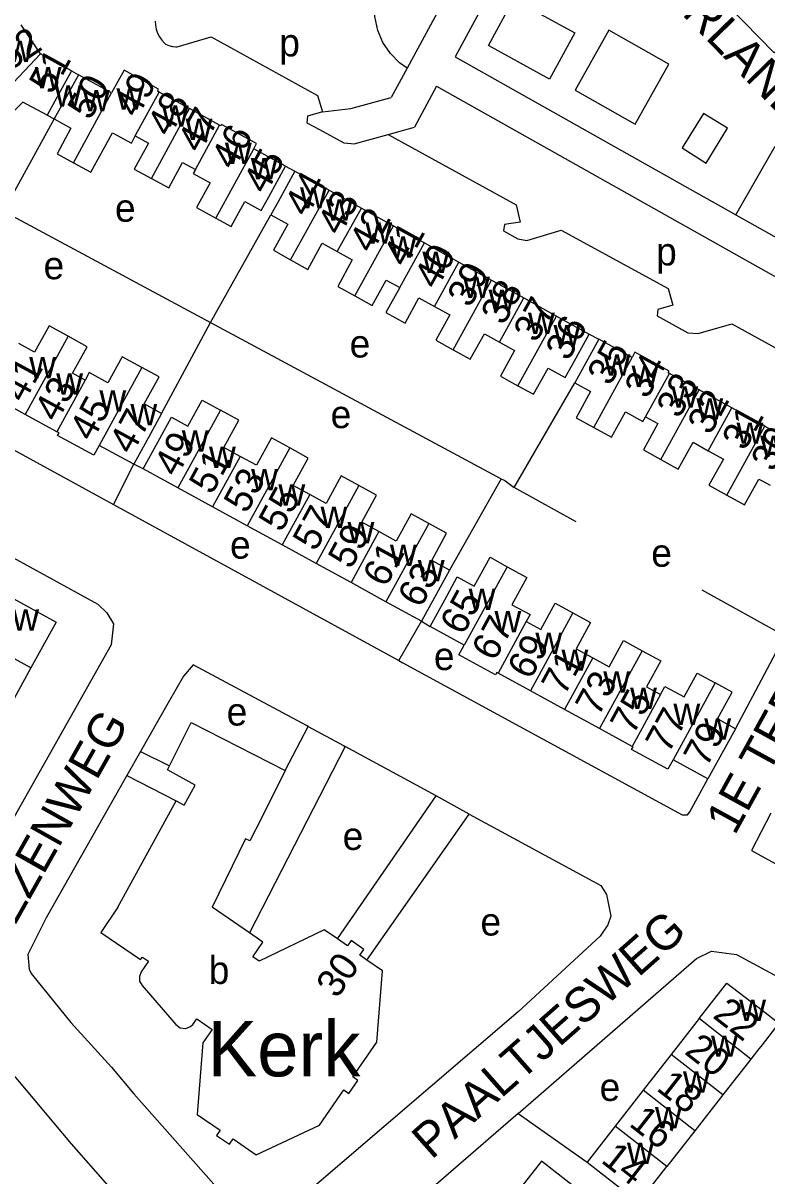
# Model space of a CAD drawing. Extents: x 158356 to 159894, y 383831 to 385260.
# Drawn here: x 158893.5 to 159000.7, y 383961.2 to 384127.4 of the extents above; entities that cross this region are included whole.
import ezdxf

# ---------------------------------------------------------------- set-up
doc = ezdxf.new("R2010")
doc.units = 0
for name, color, linetype in [('BLT_Basislijn', 7, 'Continuous'), ('BLT_Bebouwing', 7, 'Continuous'), ('BLT_Bebouwing_beschrifting', 7, 'Continuous'), ('BLT_Centroide', 7, 'Continuous'), ('BLT_Huisnummer', 7, 'Continuous'), ('BLT_Huisnummer_ tussenligend', 7, 'Continuous'), ('BLT_Onderdoorgang_en_onderverdeling', 7, 'Continuous'), ('BLT_Onderverdeling_panden', 7, 'Continuous'), ('BLT_Straatnaam', 7, 'Continuous')]:
    doc.layers.add(name, color=color, linetype=linetype)

msp = doc.modelspace()

# ---------------------------------------------------------------- linework, layer by layer
at = {"layer": 'BLT_Basislijn'}
for p, q in [((158958.27, 384138.32), (158948.85, 384120.94)), ((158915.72, 384123.98), (158920.62, 384125.42)), ((158955.79, 384122.55), (158989.63, 384103.49)), ((158948.85, 384120.94), (158946.54, 384116.68)), ((158953.11, 384118.31), (158949.92, 384112.43)), ((158953.11, 384118.31), (159015.76, 384083.03)), ((158897.99, 384113.6), (158890.7, 384100.31)), ((158931.33, 384106.77), (158932.68, 384106.05)), ((158989.63, 384103.49), (158993.99, 384101.03)), ((158890.7, 384100.31), (158920.54, 384084.28)), ((158920.54, 384084.28), (158929.22, 384099.78)), ((158993.99, 384101.03), (158996.21, 384099.78)), ((158996.21, 384099.78), (159010.97, 384091.47)), ((158913.48, 384071.15), (158920.54, 384084.28)), ((158920.54, 384084.28), (158962.41, 384061.74)), ((158975.09, 384082.59), (158976.48, 384081.86)), ((158964.26, 384060.46), (158973.02, 384075.58)), ((158906.53, 384058.02), (158909.47, 384063.82)), ((158910.81, 384063.16), (158909.47, 384063.82)), ((158962.41, 384061.74), (158954.96, 384048.55)), ((158973.2, 384055.54), (158964.26, 384060.46)), ((158906.53, 384058.02), (158947.67, 384035.53)), ((158991.32, 384045.7), (159003.29, 384039.1)), ((158947.67, 384035.53), (158950.94, 384041.2)), ((158950.94, 384041.2), (158952.17, 384040.42)), ((158996.15, 384025.71), (159003.29, 384039.1)), ((158931.3, 384019.68), (158934.62, 384026.03)), ((158939.92, 384023.15), (158926.14, 383996.26)), ((158953.06, 384016.04), (158939.92, 384023.15)), ((158910.45, 384022.42), (158914.63, 384020.35)), ((158908.48, 384018.96), (158915.59, 384015.31)), ((158938.84, 383995.41), (158953.06, 384016.04)), ((158957.8, 384013.41), (158953.06, 384016.04)), ((158943.07, 383992.36), (158957.8, 384013.41)), ((158906.26, 383976.92), (158909.46, 383973.08)), ((158892.73, 383975.11), (158900.43, 383965.89)), ((158964.85, 383970.22), (158932.17, 383941.98)), ((158964.85, 383970.22), (158974.79, 383963.24)), ((158900.43, 383965.89), (158906.43, 383959.08))]:
    msp.add_line(p, q, dxfattribs=at)
for points in [[(158995.11, 384151.5), (159012.51, 384133.45), (159001.73, 384123.15), (158984.32, 384141.02)], [(158964.16, 384130.84), (158973.01, 384126.02), (158969.38, 384119.33), (158960.56, 384124.2)], [(158977.92, 384126.39), (158973.05, 384117.73), (158981.69, 384112.85), (158986.58, 384121.51)], [(158991.58, 384114.4), (158988.47, 384109.42), (158991.94, 384107.23), (158995.02, 384112.27)]]:
    msp.add_lwpolyline(points, close=True, dxfattribs=at)
for points in [[(158968.65, 384146.8), (158964.22, 384138.2), (158955.79, 384122.55)], [(158948.85, 384120.94), (158947.78, 384121.67), (158946.44, 384123.01), (158945.35, 384124.64), (158944.62, 384126.37), (158944.21, 384128.36), (158944.2, 384129.66)], [(158912.54, 384127.69), (158912.58, 384127.1), (158912.7, 384126.52), (158912.89, 384125.96), (158913.16, 384125.44), (158913.5, 384124.95), (158913.9, 384124.52), (158914.05, 384124.38)], [(158920.62, 384125.42), (158935.96, 384117), (158936.65, 384114.64)], [(158914.05, 384124.38), (158914.53, 384124.17), (158915.03, 384124.04), (158915.54, 384123.98), (158915.72, 384123.98)], [(158833.44, 384117.69), (158855.2, 384086.11), (158906.53, 384058.02)], [(158936.65, 384114.64), (158940.76, 384115.08), (158946.54, 384116.68)], [(158936.65, 384114.64), (158934.48, 384113.98), (158934.41, 384113.06), (158936.22, 384112.07)], [(158936.22, 384112.07), (158939.72, 384110.16), (158940.81, 384110.06)], [(158940.81, 384110.06), (158941.21, 384110.02), (158946.11, 384111.37)], [(158946.11, 384111.37), (158949.92, 384112.43)], [(158946.11, 384111.37), (158964.55, 384101.23), (158965.12, 384098.72)], [(158996.21, 384099.78), (159001.86, 384109.69), (159009.71, 384105.3), (159007.85, 384101.91), (159014.65, 384098.11), (159010.97, 384091.47)], [(158965.12, 384098.72), (158962.88, 384098.37), (158962.73, 384097.48), (158964.8, 384096.31), (158966.1, 384096.1), (158971.07, 384097.59)], [(158971.07, 384097.59), (158986.45, 384089.14), (158987.15, 384086.76), (158985, 384086.14), (158984.88, 384085.24), (158989.31, 384082.78), (158990.81, 384082.66), (158995.65, 384084.07), (159010.99, 384075.6), (159011.7, 384073.19), (159009.56, 384072.58), (159009.45, 384071.71)], [(158962.41, 384061.74), (158962.91, 384061.47), (158964.26, 384060.46)], [(158887.08, 384053.08), (158904.3, 384043.68), (158905.57, 384042.39), (158906.53, 384040.81), (158906.21, 384037.78), (158885.76, 384001.55), (158883.87, 383997.72), (158882.73, 383994.59), (158882.73, 383989.28), (158884.17, 383985.63), (158885.61, 383983.23), (158892.73, 383975.11)], [(158934.62, 384026.03), (158934.38, 384026.16), (158918.03, 384034.9), (158916.65, 384033.26), (158914.43, 384029.43), (158910.45, 384022.42)], [(158947.67, 384035.53), (158948.25, 384035.21), (158988.47, 384013.29), (158989.27, 384013.29), (158989.59, 384013.72), (158992.2, 384018.49)], [(158934.62, 384026.03), (158939.7, 384023.27), (158939.92, 384023.15)], [(158910.45, 384022.42), (158908.48, 384018.96)], [(158908.48, 384018.96), (158896.83, 383998.46), (158894.23, 383993.15), (158894.38, 383991.05), (158894.71, 383990.4), (158900.41, 383983.37), (158906.26, 383976.92)], [(158957.8, 384013.41), (158976.75, 384003.11), (158977.59, 384001.79), (158978.2, 383998.68), (158977.76, 383997.43), (158976.65, 383995.8), (158964.84, 383984.91), (158933.18, 383957.74), (158929.53, 383954.78), (158927.87, 383954.47), (158926.29, 383954.61), (158925.11, 383955.45), (158909.46, 383973.08)], [(159001.28, 384013.52), (158998.47, 384008.16), (159028.98, 383991.37), (159029.52, 383991.08)], [(158964.85, 383970.22), (158990.55, 383992.57), (158992.72, 383993.66), (158996.3, 383993.18), (159015.54, 383982.8)]]:
    msp.add_lwpolyline(points, dxfattribs=at)
at = {"layer": 'BLT_Bebouwing'}
for p, q in [((158896.02, 384122.99), (158893.24, 384127.17)), ((158900.49, 384120.55), (158896.02, 384122.99)), ((158900.49, 384120.55), (158901.5, 384119.98)), ((158906.28, 384117.35), (158901.5, 384119.98)), ((158917.49, 384115.08), (158913.13, 384117.47)), ((158921.84, 384112.69), (158917.49, 384115.08)), ((158897, 384114.14), (158897.99, 384113.6)), ((158931.33, 384106.77), (158926.75, 384109.29)), ((158932.68, 384106.05), (158937.61, 384103.32)), ((158937.61, 384103.32), (158942.26, 384100.75)), ((158942.26, 384100.75), (158946.91, 384098.18)), ((158946.91, 384098.18), (158951.35, 384095.72)), ((158951.35, 384095.72), (158956.32, 384092.97)), ((158956.32, 384092.97), (158961.03, 384090.37)), ((158961.03, 384090.37), (158965.69, 384087.79)), ((158965.69, 384087.79), (158970.39, 384085.19)), ((158970.39, 384085.19), (158975.09, 384082.59)), ((158981.3, 384079.2), (158976.48, 384081.86)), ((158990.94, 384074.54), (158986.64, 384076.9)), ((158893.84, 384071), (158888.82, 384073.75)), ((158995.63, 384071.95), (158990.94, 384074.54)), ((158898.4, 384068.51), (158893.84, 384071)), ((159000.38, 384069.33), (159004.58, 384067.01)), ((158909.47, 384063.82), (158904.49, 384066.54)), ((158915.83, 384060.42), (158910.81, 384063.16)), ((158920.82, 384057.69), (158915.83, 384060.42)), ((158925.81, 384054.96), (158920.82, 384057.69)), ((158930.84, 384052.2), (158925.81, 384054.96)), ((158935.76, 384049.51), (158930.84, 384052.2)), ((158940.77, 384046.77), (158935.76, 384049.51)), ((158945.81, 384044.01), (158940.77, 384046.77)), ((158950.94, 384041.2), (158945.81, 384044.01)), ((158957.07, 384037.74), (158952.17, 384040.42)), ((158894.65, 384034.47), (158891.02, 384027.86)), ((158966.61, 384031.18), (158961.95, 384033.72)), ((158971.53, 384028.48), (158966.61, 384031.18)), ((158976.58, 384025.72), (158971.53, 384028.48)), ((158981.27, 384023.16), (158976.58, 384025.72)), ((158996.15, 384025.71), (158992.2, 384018.49)), ((158992.2, 384018.49), (158987.17, 384021.24)), ((158926.14, 383996.26), (158920.75, 383999.96)), ((158928.07, 383994.93), (158926.14, 383996.26)), ((158990.93, 383983.92), (158986.9, 383978.75)), ((158986.9, 383978.75), (158982.87, 383973.58)), ((158998.39, 383978.09), (158994.35, 383972.93)), ((158982.87, 383973.58), (158978.83, 383968.41)), ((158994.35, 383972.93), (158990.31, 383967.76)), ((158978.83, 383968.41), (158974.79, 383963.24)), ((158990.31, 383967.76), (158986.27, 383962.6)), ((158982.23, 383957.43), (158986.27, 383962.6))]:
    msp.add_line(p, q, dxfattribs=at)
for points in [[(158913.13, 384117.47), (158912.88, 384117.61), (158913.05, 384117.91), (158908.08, 384120.64), (158906.28, 384117.35)], [(158897, 384114.14), (158893.5, 384116.04), (158890.48, 384113), (158888.37, 384114.89)], [(158897.99, 384113.6), (158900.42, 384112.28), (158898.42, 384108.59), (158900.81, 384107.29)], [(158900.81, 384107.29), (158903.3, 384105.93), (158906.39, 384111.6), (158909.13, 384110.11), (158909.69, 384111.15)], [(158926.75, 384109.29), (158927.17, 384110.05), (158922.13, 384112.82), (158922.01, 384112.6), (158921.84, 384112.69)], [(158909.69, 384111.15), (158911.57, 384110.13), (158909.53, 384106.38), (158912.02, 384105.02)], [(158912.02, 384105.02), (158914.52, 384103.67), (158916.5, 384107.31), (158918.36, 384106.3)], [(158918.36, 384106.3), (158918.05, 384105.72), (158920.46, 384104.4), (158918.51, 384100.81), (158921.31, 384099.29)], [(158921.31, 384099.29), (158923.5, 384098.1), (158925.46, 384101.7), (158927.84, 384100.41), (158928.92, 384102.39), (158931.33, 384106.77)], [(158932.68, 384106.05), (158930.27, 384101.67), (158929.22, 384099.78)], [(158929.22, 384099.78), (158931.67, 384098.42), (158929.59, 384094.66), (158932.07, 384093.29)], [(158932.07, 384093.29), (158934.54, 384091.92), (158936.61, 384095.67), (158938.78, 384094.47)], [(158938.78, 384094.47), (158940.95, 384093.27), (158938.85, 384089.47), (158941.34, 384088.1)], [(158941.34, 384088.1), (158943.82, 384086.72), (158945.84, 384090.36), (158947.79, 384089.28)], [(158947.79, 384089.28), (158945.81, 384085.7), (158948.56, 384084.18), (158950.56, 384087.8), (158952.79, 384086.57)], [(158952.79, 384086.57), (158955.01, 384085.34), (158953, 384081.71), (158955.48, 384080.34)], [(158900.01, 384082.27), (158897.26, 384083.78), (158895.18, 384079.96), (158892.9, 384081.21)], [(158902.47, 384075.96), (158900.66, 384076.95), (158902.75, 384080.77), (158900.01, 384082.27)], [(158955.48, 384080.34), (158957.96, 384078.97), (158959.98, 384082.61), (158962.16, 384081.4)], [(158962.16, 384081.4), (158964.34, 384080.2), (158962.32, 384076.54), (158964.83, 384075.15)], [(158964.83, 384075.15), (158967.07, 384073.91), (158969.16, 384077.69), (158971.63, 384076.32), (158972.67, 384078.21), (158975.09, 384082.59)], [(158976.48, 384081.86), (158974.06, 384077.48), (158973.02, 384075.58)], [(158986.64, 384076.9), (158986.48, 384076.99), (158986.62, 384077.25), (158981.64, 384079.99), (158981.3, 384079.2)], [(158910.63, 384077.76), (158907.81, 384079.31), (158905.75, 384075.55), (158903.06, 384077.03), (158902.47, 384075.96)], [(158913.48, 384071.15), (158910.98, 384072.52), (158913.11, 384076.41), (158910.63, 384077.76)], [(158973.02, 384075.58), (158975.3, 384074.32), (158973.21, 384070.53), (158975.74, 384069.13)], [(158910.81, 384063.16), (158913.21, 384067.55), (158914.89, 384070.62), (158917.26, 384069.32), (158919.32, 384073.08), (158921.96, 384071.63)], [(158924.8, 384064.96), (158922.46, 384066.24), (158924.61, 384070.18), (158921.96, 384071.63)], [(158975.74, 384069.13), (158978.28, 384067.73), (158980.3, 384071.39), (158982.84, 384069.99), (158983.21, 384070.67)], [(159000.38, 384069.33), (159000, 384069.55), (158995.63, 384071.95)], [(158913.48, 384071.15), (158911.87, 384068.2), (158909.47, 384063.82)], [(158983.21, 384070.67), (158985, 384069.68), (158982.92, 384065.9), (158985.42, 384064.52)], [(158904.49, 384066.54), (158903.72, 384065.13), (158898.5, 384067.99), (158898.7, 384068.34), (158898.4, 384068.51)], [(158931.95, 384066.17), (158929.3, 384067.62), (158927.14, 384063.68), (158924.8, 384064.96)], [(158985.42, 384064.52), (158987.92, 384063.14), (158990.05, 384066.99), (158992.23, 384065.78)], [(158934.82, 384059.48), (158932.44, 384060.78), (158934.6, 384064.72), (158931.95, 384066.17)], [(158992.23, 384065.78), (158994.42, 384064.58), (158992.33, 384060.79), (158994.9, 384059.38)], [(158941.92, 384060.77), (158939.37, 384062.17), (158937.19, 384058.18), (158934.82, 384059.48)], [(158994.9, 384059.38), (158997.46, 384057.96), (158999.52, 384061.69), (159000.01, 384061.43), (159001.16, 384060.8)], [(158944.79, 384054.11), (158942.32, 384055.46), (158944.46, 384059.38), (158941.92, 384060.77)], [(158951.98, 384055.28), (158949.42, 384056.68), (158947.27, 384052.75), (158944.79, 384054.11)], [(158954.96, 384048.55), (158952.4, 384049.95), (158954.55, 384053.88), (158951.98, 384055.28)], [(158952.17, 384040.42), (158954.57, 384044.81), (158956.08, 384047.58), (158958.53, 384046.24), (158960.81, 384050.41), (158963.27, 384049.06)], [(158954.96, 384048.55), (158953.34, 384045.59), (158950.94, 384041.2)], [(158963.27, 384049.06), (158966.1, 384047.51), (158963.95, 384043.58), (158966.56, 384042.16), (158966.01, 384041.15)], [(158885.99, 384039.23), (158886.96, 384040.99), (158888.14, 384040.34), (158890.81, 384045.19), (158898.29, 384041.08), (158894.65, 384034.47)], [(158966.01, 384041.15), (158968.11, 384040), (158970.19, 384043.79), (158972.74, 384042.39)], [(158972.74, 384042.39), (158975.3, 384040.99), (158973.23, 384037.21), (158975.59, 384035.91)], [(158975.59, 384035.91), (158977.96, 384034.62), (158980.04, 384038.41), (158982.72, 384036.95)], [(158961.95, 384033.72), (158961.78, 384033.82), (158961.59, 384033.46), (158956.31, 384036.35), (158957.07, 384037.74)], [(158982.72, 384036.95), (158985.4, 384035.48), (158983.34, 384031.72), (158985.35, 384030.63)], [(158985.35, 384030.63), (158985.99, 384031.8), (158988.77, 384030.28), (158990.66, 384033.73), (158991.29, 384033.39), (158993.23, 384032.33)], [(158996.15, 384025.71), (158993.56, 384027.13), (158995.68, 384030.99), (158993.23, 384032.33)], [(158914.63, 384020.35), (158917.72, 384026.6), (158931.3, 384019.68)], [(158987.17, 384021.24), (158986.41, 384019.86), (158981.2, 384022.72), (158981.4, 384023.08), (158981.27, 384023.16)], [(158915.59, 384015.31), (158916.75, 384014.68), (158918.34, 384017.57), (158914.34, 384019.76), (158914.63, 384020.35)], [(158931.3, 384019.68), (158927.86, 384012.81), (158926.19, 384009.52), (158925.57, 384009.84), (158920.75, 383999.96)], [(158907.17, 384000), (158915.59, 384015.31)], [(158907.17, 384000), (158904.73, 383996.34), (158910.45, 383992.42), (158910.73, 383992.79), (158911.61, 383992.22), (158910.53, 383990.68)], [(158938.84, 383995.41), (158936.92, 383996.71), (158927.52, 383992.19)], [(158927.52, 383992.19), (158926.63, 383992.8), (158928.07, 383994.93)], [(158943.07, 383992.36), (158942.05, 383993.06), (158942.63, 383993.9), (158940.79, 383995.17), (158940.27, 383994.42), (158938.84, 383995.41)], [(158918.58, 383983.89), (158920.76, 383982.36), (158919.41, 383980.41), (158918.61, 383970.11), (158921.92, 383967.82), (158921.41, 383967.09), (158923.26, 383965.82), (158923.78, 383966.57), (158927.11, 383964.27), (158936.23, 383968.57), (158939.73, 383973.63), (158940.46, 383973.12), (158941.77, 383975.02), (158941.04, 383975.52), (158944.51, 383980.53), (158945.3, 383990.81), (158943.07, 383992.36)], [(158910.53, 383990.68), (158910.29, 383989.99), (158910.32, 383989.3), (158910.68, 383988.69), (158915.52, 383983.05), (158916.16, 383982.6), (158916.95, 383982.5), (158917.63, 383982.76), (158918, 383983.09), (158918.58, 383983.89)], [(158990.93, 383983.92), (158994.94, 383989.05), (159000, 383985.15), (159002.42, 383983.26), (159000, 383980.16), (158999.34, 383979.32), (158998.39, 383978.09)], [(158971.61, 383952.44), (158975.62, 383957.58), (158972.15, 383960.29), (158968.21, 383963.37), (158964.2, 383958.23)], [(158974.79, 383963.24), (158978.73, 383960.16), (158982.23, 383957.43)]]:
    msp.add_lwpolyline(points, dxfattribs=at)
at = {"layer": 'BLT_Onderdoorgang_en_onderverdeling'}
for points in [[(158900.49, 384120.55), (158898.1, 384116.16), (158897, 384114.14)], [(158901.5, 384119.98), (158899.09, 384115.59), (158897.99, 384113.6)]]:
    msp.add_lwpolyline(points, dxfattribs=at)
at = {"layer": 'BLT_Onderverdeling_panden'}
for p, q in [((158888.37, 384114.89), (158896.02, 384122.99)), ((158900.81, 384107.29), (158906.28, 384117.35)), ((158909.69, 384111.15), (158913.13, 384117.47)), ((158912.02, 384105.02), (158917.49, 384115.08)), ((158918.36, 384106.3), (158921.84, 384112.69)), ((158921.31, 384099.29), (158926.75, 384109.29)), ((158932.07, 384093.29), (158937.61, 384103.32)), ((158938.78, 384094.47), (158942.26, 384100.75)), ((158941.34, 384088.1), (158946.91, 384098.18)), ((158947.79, 384089.28), (158951.35, 384095.72)), ((158952.79, 384086.57), (158956.32, 384092.97)), ((158955.48, 384080.34), (158961.03, 384090.37)), ((158962.16, 384081.4), (158965.69, 384087.79)), ((158964.83, 384075.15), (158970.39, 384085.19)), ((158900.01, 384082.27), (158893.84, 384071)), ((158975.74, 384069.13), (158981.3, 384079.2)), ((158910.63, 384077.76), (158904.49, 384066.54)), ((158983.21, 384070.67), (158986.64, 384076.9)), ((158902.47, 384075.96), (158898.4, 384068.51)), ((158985.42, 384064.52), (158990.94, 384074.54)), ((158921.96, 384071.63), (158915.83, 384060.42)), ((158992.23, 384065.78), (158995.63, 384071.95)), ((158994.9, 384059.38), (159000.38, 384069.33)), ((158924.8, 384064.96), (158920.82, 384057.69)), ((158931.95, 384066.17), (158925.81, 384054.96)), ((158941.92, 384060.77), (158935.76, 384049.51)), ((158934.82, 384059.48), (158930.84, 384052.2)), ((158951.98, 384055.28), (158945.81, 384044.01)), ((158944.79, 384054.11), (158940.77, 384046.77)), ((158963.27, 384049.06), (158957.07, 384037.74)), ((158972.74, 384042.39), (158966.61, 384031.18)), ((158966.01, 384041.15), (158961.95, 384033.72)), ((158894.65, 384034.47), (158885.99, 384039.23)), ((158982.72, 384036.95), (158976.58, 384025.72)), ((158975.59, 384035.91), (158971.53, 384028.48)), ((158993.23, 384032.33), (158987.17, 384021.24)), ((158985.35, 384030.63), (158981.27, 384023.16)), ((158998.39, 383978.09), (158990.93, 383983.92)), ((158994.35, 383972.93), (158986.9, 383978.75)), ((158990.31, 383967.76), (158982.87, 383973.58)), ((158986.27, 383962.6), (158978.83, 383968.41))]:
    msp.add_line(p, q, dxfattribs=at)

# ---------------------------------------------------------------- texts
at = {"layer": 'BLT_Bebouwing_beschrifting'}
msp.add_text('Kerk', height=8, rotation=359.9995, dxfattribs=at).set_placement((158920.12, 383975.59))
at = {"layer": 'BLT_Centroide'}
for s, p in [('w', (158891.14, 384121.8)), ('p', (158930.43, 384122.61)), ('w', (158895.2, 384118)), ('w', (158898.09, 384115.36)), ('w', (158906.97, 384114.94)), ('w', (158902.14, 384114.69)), ('w', (158913.52, 384112.5)), ('w', (158916.94, 384110.56)), ('w', (158922.61, 384107.12)), ('w', (158926.33, 384104.88)), ('w', (158933.42, 384100.69)), ('e', (158906.76, 384098.78)), ('w', (158937.16, 384098.94)), ('w', (158942.84, 384095.62)), ('w', (158946.34, 384093.62)), ('p', (158984.73, 384092.48)), ('e', (158896.47, 384090.49)), ('w', (158951.06, 384091.38)), ('w', (158956.91, 384087.78)), ('w', (158960.59, 384085.92)), ('w', (158966.27, 384082.61)), ('w', (158969.95, 384080.83)), ('e', (158940.57, 384079.21)), ('w', (158894.41, 384076.2)), ('w', (158977.16, 384076.58)), ('w', (158981.19, 384074.97)), ('w', (158898.3, 384073.86)), ('w', (158986.92, 384072)), ('w', (158904.52, 384071.41)), ('w', (158990.53, 384070.25)), ('w', (158908.98, 384069.42)), ('e', (158937.83, 384069.03)), ('w', (158996.31, 384066.77)), ('w', (158916.39, 384065.62)), ('w', (158920.31, 384063.3)), ('w', (158999.73, 384064.86)), ('w', (158926.38, 384060.05)), ('w', (158930.31, 384057.84)), ('w', (158936.38, 384054.64)), ('w', (158940.27, 384052.41)), ('e', (158923.34, 384050.22)), ('w', (158946.38, 384049.14)), ('e', (158984.03, 384049.05)), ('w', (158950.39, 384046.94)), ('w', (158957.72, 384042.8)), ('w', (158891.96, 384039.84)), ('w', (158961.44, 384039.62)), ('w', (158967.34, 384036.47)), ('e', (158952.71, 384034.16)), ('w', (158971.09, 384034.05)), ('w', (158977.12, 384030.89)), ('w', (158980.98, 384028.55)), ('e', (158922.85, 384026.16)), ('w', (158987.22, 384026.23)), ('w', (158991.66, 384024.11)), ('e', (158939.57, 384008.23)), ('e', (158959.42, 383995.89)), ('b', (158920.27, 383988.92)), ('w', (158996.7, 383983.56)), ('w', (158992.64, 383978.41)), ('e', (158976.59, 383972.05)), ('w', (158988.6, 383973.25)), ('w', (158984.57, 383968.09)), ('w', (158980.53, 383962.94))]:
    msp.add_text(s, height=4, dxfattribs=at).set_placement(p)
at = {"layer": 'BLT_Huisnummer'}
for s, rotation, p in [('52', 33.6456, (158891.57, 384120.42)), ('51', 61.1417, (158897.68, 384116.97)), ('50', 61.1417, (158903.19, 384113.28)), ('48', 61.1417, (158914.66, 384110.86)), ('45', 61.1417, (158928.48, 384102.59)), ('44', 61.1417, (158934.43, 384099.31)), ('42', 61.1417, (158943.77, 384094.07)), ('40', 61.1417, (158953.11, 384088.86)), ('38', 61.1417, (158962.76, 384083.71)), ('36', 61.1417, (158972.07, 384078.56)), ('35', 61.1417, (158978.09, 384074.98)), ('41', 61.5029, (158893.66, 384072.53)), ('33', 61.1417, (158988.05, 384070.27)), ('47', 61.5029, (158909.2, 384065.06)), ('31', 61.1417, (158997.5, 384065.62)), ('49', 61.5029, (158915.66, 384061.82)), ('53', 61.5029, (158925.72, 384056.57)), ('57', 61.5029, (158935.67, 384051.12)), ('63', 61.5029, (158950.81, 384042.95)), ('65', 61.5029, (158956.9, 384039.02)), ('69', 61.5029, (158966.61, 384032.61)), ('73', 61.5029, (158976.4, 384027.32)), ('79', 61.5029, (158991.99, 384020)), ('30', 55.2953, (158938.77, 383986.68)), ('22', 322.0185, (158992.74, 383984.15)), ('18', 322.0185, (158984.62, 383973.68)), ('14', 322.0185, (158976.63, 383963.29))]:
    msp.add_text(s, height=4, rotation=rotation, dxfattribs=at).set_placement(p)
at = {"layer": 'BLT_Huisnummer_ tussenligend'}
for s, rotation, p in [('49', 61.1417, (158909.97, 384113.6)), ('47', 61.1417, (158919.03, 384108.52)), ('46', 61.1417, (158923.87, 384106.09)), ('43', 61.1417, (158939.18, 384096.61)), ('41', 61.1417, (158948.67, 384092.06)), ('39', 61.1417, (158957.92, 384086.25)), ('37', 61.1417, (158967.45, 384081.2)), ('34', 61.1417, (158983.45, 384073.09)), ('43', 61.5029, (158898.41, 384069.74)), ('45', 61.5029, (158903.48, 384066.94)), ('32', 61.1417, (158992.52, 384067.89)), ('30', 61.1417, (159001.67, 384062.58)), ('51', 61.5029, (158920.73, 384059.29)), ('55', 61.5029, (158930.75, 384053.87)), ('59', 61.5029, (158940.76, 384048.55)), ('61', 61.5029, (158945.77, 384045.92)), ('67', 61.5029, (158961.45, 384035.27)), ('71', 61.5029, (158971.51, 384030.32)), ('75', 61.5029, (158981.43, 384024.68)), ('77', 61.5029, (158986.51, 384021.98)), ('20', 322.0185, (158988.66, 383978.95)), ('16', 322.0185, (158980.67, 383968.56))]:
    msp.add_text(s, height=4, rotation=rotation, dxfattribs=at).set_placement(p)
at = {"layer": 'BLT_Straatnaam'}
for s, rotation, p in [('GELDERLANDPLEIN', 314.1951, (158972.54, 384144.95)), ('1E TERBORGSTRAAT', 61.2486, (158996.06, 384010.21)), ('BIEZENWEG', 60.6043, (158889.16, 383991.57)), ('PAALTJESWEG', 41.4239, (158952.36, 383963.48))]:
    msp.add_text(s, height=5, rotation=rotation, dxfattribs=at).set_placement(p)

doc.saveas('drawing.dxf')
